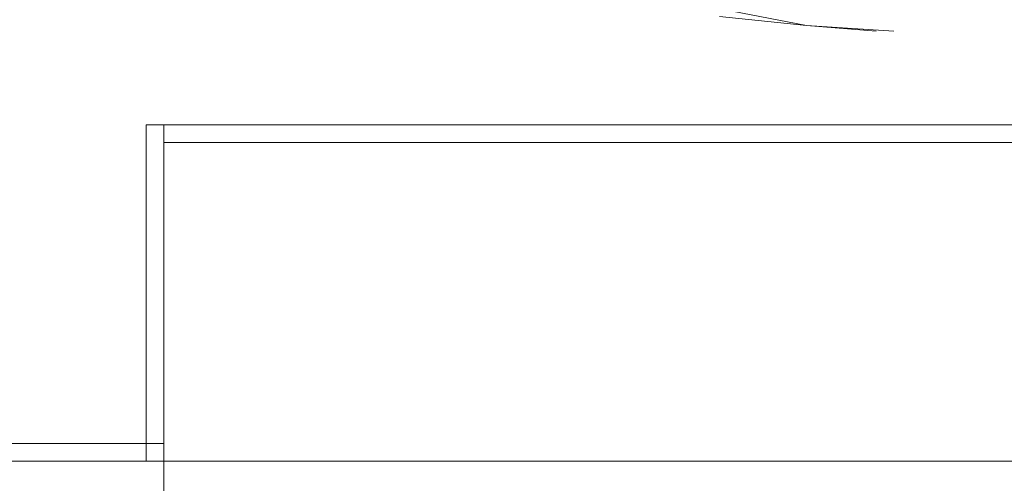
# Model space of a CAD drawing. Header units: millimetres. Extents: x 321 to 585, y -277 to 9.
# Tile 965 of 1056: x 355.528 to 356.641, y -4.937 to -4.414. Entities that reach past the tile are written whole.
import ezdxf

# ---------------------------------------------------------------- set-up
doc = ezdxf.new("R2010")
doc.units = ezdxf.units.MM
doc.header["$MEASUREMENT"] = 0
for name, color, linetype, lineweight in [('IFC-Elemento de mobília-Contorno', 152, 'Continuous', 5), ('IFC-Laje-Contorno', 134, 'Continuous', 5), ('IFC-Parede padrão-Contorno', 44, 'Continuous', 5), ('IFC-Parede-Contorno', 42, 'Continuous', 5)]:
    doc.layers.add(name, color=color, linetype=linetype, lineweight=lineweight)

msp = doc.modelspace()

# ---------------------------------------------------------------- linework, layer by layer
at = {"layer": 'IFC-Elemento de mobília-Contorno', "color": 7, "lineweight": 5}
for p, q in [((356.333, -4.404), (356.4172, -4.4202)), ((356.333, -4.404), (356.4172, -4.4202)), ((356.3188, -4.4101), (356.4172, -4.4202)), ((356.3188, -4.4101), (356.4172, -4.4202)), ((356.4172, -4.4202), (356.5157, -4.4266)), ((356.4172, -4.4202), (356.4957, -4.4266)), ((356.4172, -4.4202), (356.5157, -4.4266)), ((356.4172, -4.4202), (356.4957, -4.4266))]:
    msp.add_line(p, q, dxfattribs=at)
at = {"layer": 'IFC-Laje-Contorno', "color": 7, "lineweight": 5}
for p, q in [((346.7981, -4.9124), (356.7303, -4.9124)), ((353.3813, -4.9124), (355.6707, -4.9124))]:
    msp.add_line(p, q, dxfattribs=at)
at = {"layer": 'IFC-Parede padrão-Contorno', "color": 7, "lineweight": 5}
for p, q in [((355.6707, -4.5324), (355.6833, -4.5324)), ((355.6707, -4.6739), (355.6707, -4.5324)), ((355.6833, -4.5324), (355.6907, -4.5324)), ((355.6907, -4.5324), (356.5759, -4.5324)), ((355.6907, -4.7708), (355.6907, -4.5324)), ((356.5759, -4.5324), (357.1303, -4.5324)), ((356.2452, -4.5524), (357.1303, -4.5524)), ((355.6707, -4.9124), (355.6707, -4.6739)), ((351.2958, -4.8924), (355.6907, -4.8924)), ((348.6834, -4.9124), (355.6907, -4.9124))]:
    msp.add_line(p, q, dxfattribs=at)
at = {"layer": 'IFC-Parede-Contorno', "color": 7, "lineweight": 5}
for p, q in [((355.6907, -9.7589), (355.6907, -4.5524)), ((355.6907, -4.5524), (356.3778, -4.5524))]:
    msp.add_line(p, q, dxfattribs=at)

doc.saveas('drawing.dxf')
